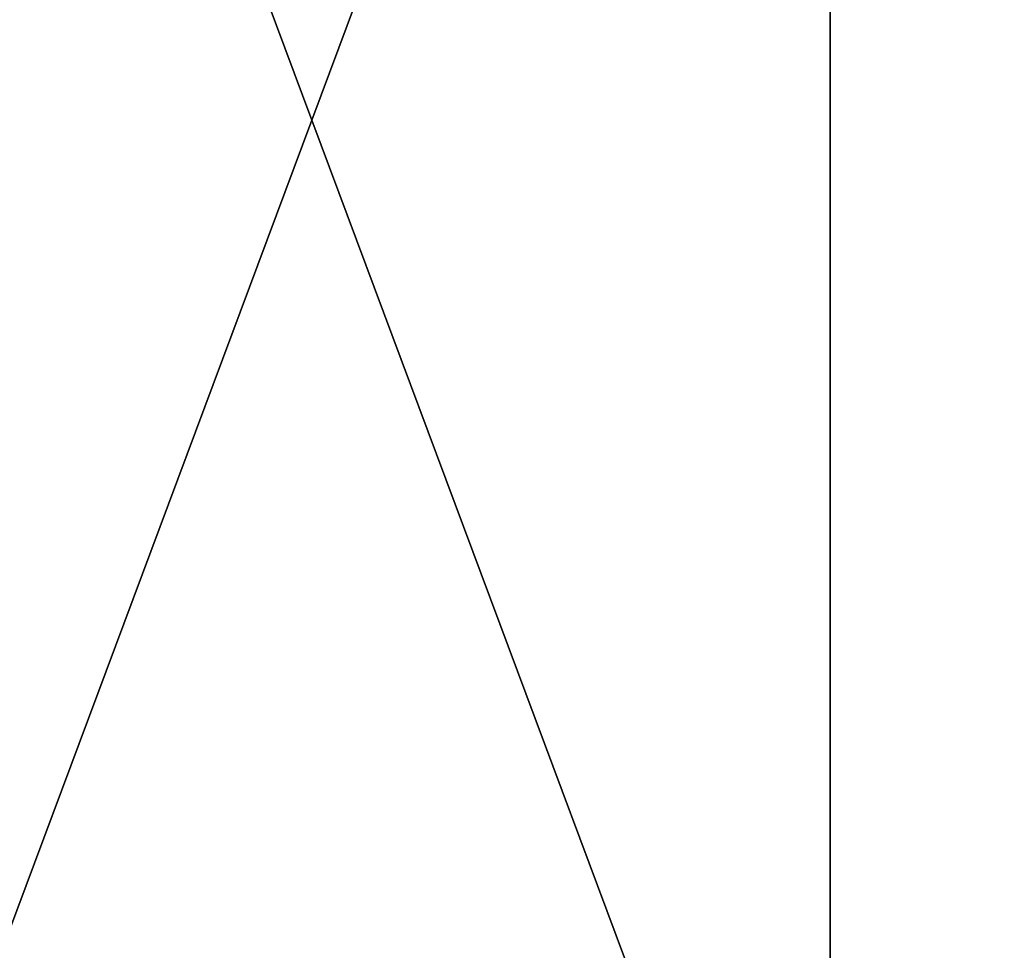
# Model space of a CAD drawing. Header units: millimetres. Extents: x -125 to 1250, y 4 to 1899.
# Tile 312 of 656: x 34.36 to 37.8, y 7.25 to 10.5. Entities that reach past the tile are written whole.
import ezdxf

# ---------------------------------------------------------------- set-up
doc = ezdxf.new("R2010")
doc.units = ezdxf.units.MM
doc.header["$LTSCALE"] = 3.583593
doc.layers.add('22', color=7, linetype='CONTINUOUS')
doc.layers.add('23', color=7, linetype='CONTINUOUS')

msp = doc.modelspace()

# ---------------------------------------------------------------- linework, layer by layer
at = {"layer": '22', "color": 7, "linetype": 'CONTINUOUS'}
for points in [[(33.5665, 15, -120.4089), (37.1879, 15, -119.3401), (33.5665, 5.3, -120.4089), (33.5665, 15, -120.4089)], [(33.5665, 5.3, -120.4089), (37.1879, 15, -119.3401), (37.1879, 5.3, -119.3401), (33.5665, 5.3, -120.4089)], [(37.1879, 15, -119.3401), (40.7753, 15, -118.1625), (37.1879, 5.3, -119.3401), (37.1879, 15, -119.3401)], [(37.1879, 5.3, -119.3401), (40.7753, 15, -118.1625), (40.7753, 5.3, -118.1625), (37.1879, 5.3, -119.3401)]]:
    msp.add_3dface(points, dxfattribs=at)
at = {"layer": '23', "color": 7, "linetype": 'CONTINUOUS'}
for points in [[(37.1879, 15, 119.3401), (33.5665, 15, 120.4089), (37.1879, 5.3, 119.3401), (37.1879, 15, 119.3401)], [(37.1879, 5.3, 119.3401), (33.5665, 15, 120.4089), (33.5665, 5.3, 120.4089), (37.1879, 5.3, 119.3401)], [(40.7753, 15, 118.1625), (37.1879, 15, 119.3401), (40.7753, 5.3, 118.1625), (40.7753, 15, 118.1625)], [(40.7753, 5.3, 118.1625), (37.1879, 15, 119.3401), (37.1879, 5.3, 119.3401), (40.7753, 5.3, 118.1625)]]:
    msp.add_3dface(points, dxfattribs=at)

doc.saveas('drawing.dxf')
